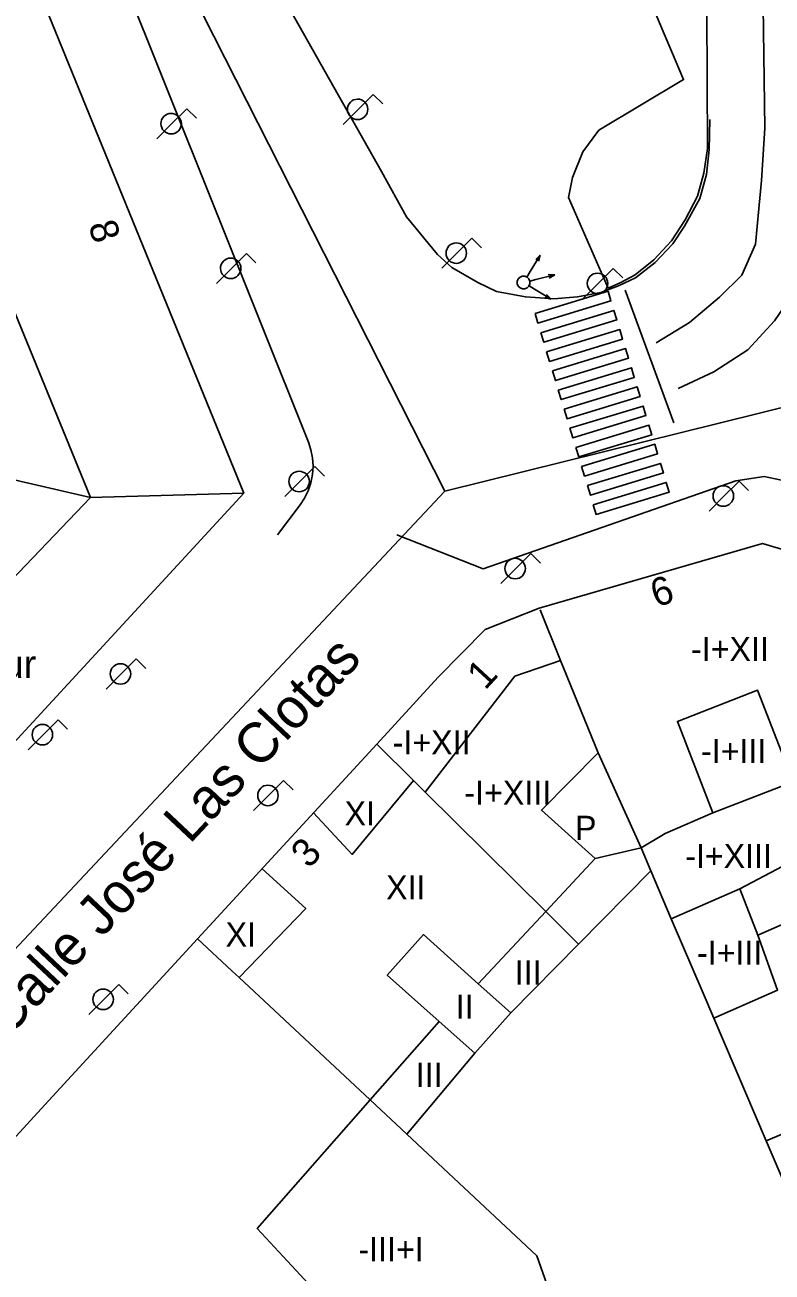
# Model space of a CAD drawing. Extents: x 282771 to 285132, y 4823109 to 4825496.
# Drawn here: x 284791.1 to 284837.6, y 4824078.1 to 4824155.8 of the extents above; entities that cross this region are included whole.
import ezdxf

# ---------------------------------------------------------------- set-up
doc = ezdxf.new("R2010")
doc.units = 0
for name, color, linetype in [('ACERA-BORDILLO', 7, 'Continuous'), ('CALLE-EJE', 7, 'Continuous'), ('CALLE-TEXTO', 7, 'Continuous'), ('EDIFICIO', 7, 'Continuous'), ('FAROLA', 7, 'Continuous'), ('INTERIOR-EDIFICIO', 7, 'Continuous'), ('MEDIANERA', 7, 'Continuous'), ('NUM-LOCAL', 7, 'Continuous'), ('NUM-PORTAL', 7, 'Continuous'), ('PASO-PEATONES', 7, 'Continuous'), ('SEMAFORO', 7, 'Continuous'), ('SENAL-VIARIA', 7, 'Continuous'), ('TXT-ALTURA-EDIFICIO', 7, 'Continuous'), ('TXT-EDIFICIOS', 7, 'Continuous'), ('ZONA-VERDE', 7, 'Continuous')]:
    doc.layers.add(name, color=color, linetype=linetype)

msp = doc.modelspace()

# ---------------------------------------------------------------- linework, layer by layer
at = {"layer": 'ACERA-BORDILLO'}
for points in [[(284784.739, 4824197.089), (284813.269, 4824146.64), (284814.838, 4824143.827), (284816.77, 4824141.488), (284817.662, 4824140.664), (284819.27, 4824139.728), (284820.433, 4824139.171), (284822.24, 4824138.838), (284822.86, 4824138.808), (284824.007, 4824138.714), (284825.485, 4824138.845), (284826.942, 4824139.106), (284828.051, 4824139.519), (284829.094, 4824140.019), (284830.333, 4824140.975), (284831.42, 4824142.149), (284832.147, 4824143.254), (284833.101, 4824144.96), (284833.517, 4824146.453), (284833.69, 4824148.027), (284833.742, 4824149.877)], [(284796.966, 4824159.154), (284808.725, 4824129.788), (284808.881, 4824129.315), (284808.979, 4824128.813), (284809.012, 4824128.295), (284808.977, 4824127.772), (284808.873, 4824127.258), (284808.705, 4824126.766), (284808.479, 4824126.307), (284808.205, 4824125.892), (284806.79, 4824124.018)], [(284814.239, 4824124.028), (284819.606, 4824121.912), (284835.357, 4824127.389), (284837.116, 4824127.665), (284838.983, 4824127.256), (284840.56, 4824126.177), (284841.564, 4824124.707), (284863.217, 4824075.171)]]:
    msp.add_lwpolyline(points, dxfattribs=at)
at = {"layer": 'CALLE-EJE'}
for points in [[(284817.23, 4824126.748), (284796.658, 4824167.237)], [(284839.339, 4824132.228), (284817.23, 4824126.748)], [(284817.23, 4824126.748), (284773.929, 4824080.647)]]:
    msp.add_lwpolyline(points, dxfattribs=at)
at = {"layer": 'EDIFICIO'}
for points in [[(284747.729, 4824116.927), (284770.889, 4824093.777), (284774.529, 4824093.897), (284804.689, 4824126.607), (284790.86, 4824160.508), (284739.879, 4824140.507), (284747.729, 4824116.927)], [(284792.309, 4824088.537), (284786.249, 4824081.957), (284786.199, 4824078.587), (284797.179, 4824067.747), (284808.559, 4824056.527), (284812.049, 4824055.557), (284829.359, 4824061.107), (284845.519, 4824066.287), (284860.759, 4824071.177), (284861.829, 4824073.568), (284856.309, 4824086.058), (284853.189, 4824093.108), (284849.779, 4824100.848), (284840.206, 4824122.529), (284837.025, 4824123.488), (284823.109, 4824119.448), (284819.729, 4824118.128), (284816.809, 4824115.157), (284812.979, 4824110.997), (284801.819, 4824098.867), (284792.309, 4824088.537)]]:
    msp.add_lwpolyline(points, dxfattribs=at)
at = {"layer": 'FAROLA'}
for p, q in [((284812.766, 4824151.447), (284811.826, 4824150.517)), ((284813.356, 4824150.857), (284812.766, 4824151.447)), ((284801.15, 4824150.558), (284800.21, 4824149.628)), ((284801.74, 4824149.968), (284801.15, 4824150.558)), ((284811.826, 4824150.517), (284810.896, 4824149.577)), ((284800.21, 4824149.628), (284799.28, 4824148.688)), ((284818.913, 4824142.494), (284817.973, 4824141.564)), ((284819.503, 4824141.904), (284818.913, 4824142.494)), ((284804.86, 4824141.548), (284803.92, 4824140.618)), ((284805.45, 4824140.958), (284804.86, 4824141.548)), ((284817.973, 4824141.564), (284817.043, 4824140.624)), ((284803.92, 4824140.618), (284802.99, 4824139.678)), ((284827.717, 4824140.611), (284826.777, 4824139.681)), ((284828.307, 4824140.021), (284827.717, 4824140.611)), ((284826.777, 4824139.681), (284825.847, 4824138.741)), ((284809.126, 4824128.273), (284808.186, 4824127.343)), ((284809.716, 4824127.683), (284809.126, 4824128.273)), ((284808.186, 4824127.343), (284807.256, 4824126.403)), ((284835.553, 4824127.37), (284834.613, 4824126.44)), ((284836.143, 4824126.78), (284835.553, 4824127.37)), ((284834.613, 4824126.44), (284833.683, 4824125.5)), ((284822.583, 4824122.852), (284821.643, 4824121.922)), ((284823.173, 4824122.262), (284822.583, 4824122.852)), ((284821.643, 4824121.922), (284820.713, 4824120.982)), ((284797.993, 4824116.291), (284797.053, 4824115.361)), ((284798.583, 4824115.701), (284797.993, 4824116.291)), ((284797.053, 4824115.361), (284796.123, 4824114.421)), ((284793.129, 4824112.508), (284792.189, 4824111.578)), ((284793.719, 4824111.918), (284793.129, 4824112.508)), ((284792.189, 4824111.578), (284791.259, 4824110.638)), ((284807.18, 4824108.725), (284806.24, 4824107.795)), ((284807.77, 4824108.135), (284807.18, 4824108.725)), ((284806.24, 4824107.795), (284805.31, 4824106.855)), ((284796.912, 4824096.025), (284795.972, 4824095.095)), ((284797.502, 4824095.435), (284796.912, 4824096.025)), ((284795.972, 4824095.095), (284795.042, 4824094.155))]:
    msp.add_line(p, q, dxfattribs=at)
for centre in [(284826.737, 4824139.681), (284834.573, 4824126.44), (284821.603, 4824121.922), (284797.013, 4824115.361), (284792.149, 4824111.578), (284806.2, 4824107.795), (284795.932, 4824095.095)]:
    msp.add_circle(centre, 0.638, dxfattribs=at)
for centre, major_axis in [((284811.786, 4824150.517), (0.35, 0.533)), ((284800.17, 4824149.628), (0.35, 0.533)), ((284817.933, 4824141.564), (0.35, 0.533)), ((284803.88, 4824140.618), (0.351, 0.532)), ((284808.146, 4824127.343), (0.351, 0.532))]:
    msp.add_ellipse(centre, major_axis=major_axis, ratio=0.999978, dxfattribs=at)
at = {"layer": 'INTERIOR-EDIFICIO'}
for points in [[(284833.919, 4824106.708), (284838.929, 4824108.648), (284836.709, 4824114.348), (284831.709, 4824112.408), (284833.919, 4824106.708)], [(284840.697, 4824078.165), (284825.209, 4824072.747), (284824.429, 4824074.957), (284814.029, 4824071.677), (284807.159, 4824079.087), (284805.539, 4824080.827), (284812.569, 4824088.837), (284816.859, 4824093.727), (284813.639, 4824096.607), (284815.889, 4824099.127), (284819.299, 4824096.067), (284823.509, 4824100.567), (284826.599, 4824103.857), (284823.239, 4824106.877), (284826.779, 4824110.448), (284829.449, 4824104.527), (284830.049, 4824103.107), (284831.329, 4824100.117), (284835.609, 4824101.978), (284836.729, 4824099.098), (284837.949, 4824095.659), (284833.979, 4824093.917), (284837.249, 4824086.277), (284839.854, 4824087.393)]]:
    msp.add_lwpolyline(points, dxfattribs=at)
at = {"layer": 'MEDIANERA'}
for p, q in [((284785.931, 4824148.813), (284795.153, 4824126.353)), ((284786.379, 4824128.357), (284795.153, 4824126.353)), ((284795.153, 4824126.353), (284771.486, 4824101.668)), ((284795.153, 4824126.353), (284804.689, 4824126.607)), ((284823.152, 4824119.343), (284824.439, 4824116.198)), ((284824.439, 4824116.198), (284826.779, 4824110.448)), ((284815.262, 4824108.73), (284812.979, 4824110.997)), ((284815.989, 4824108.007), (284815.262, 4824108.73)), ((284836.729, 4824099.098), (284848.319, 4824104.148)), ((284830.049, 4824103.107), (284825.549, 4824098.537)), ((284825.549, 4824098.537), (284821.339, 4824094.257)), ((284819.299, 4824096.067), (284821.339, 4824094.257)), ((284819.099, 4824091.737), (284816.859, 4824093.727)), ((284821.339, 4824094.257), (284819.099, 4824091.737)), ((284838.869, 4824082.512), (284837.249, 4824086.277))]:
    msp.add_line(p, q, dxfattribs=at)
for points in [[(284824.439, 4824116.198), (284821.589, 4824115.228), (284815.989, 4824108.007)], [(284809.029, 4824106.707), (284811.439, 4824104.117), (284815.262, 4824108.73)], [(284838.929, 4824108.648), (284839.509, 4824109.098), (284841.309, 4824104.978), (284835.609, 4824101.978)], [(284825.549, 4824098.537), (284823.509, 4824100.567), (284815.989, 4824108.007)], [(284826.599, 4824103.857), (284829.449, 4824104.527), (284830.959, 4824105.428), (284833.919, 4824106.708)], [(284804.409, 4824096.447), (284808.559, 4824100.747), (284805.839, 4824103.227)], [(284831.329, 4824100.117), (284833.309, 4824095.477), (284833.979, 4824093.917)], [(284804.409, 4824096.447), (284803.944, 4824096.882), (284801.819, 4824098.867)], [(284804.409, 4824096.447), (284812.569, 4824088.837), (284814.849, 4824086.697)], [(284814.849, 4824086.697), (284816.279, 4824088.397), (284819.099, 4824091.737)], [(284814.849, 4824086.697), (284822.949, 4824079.125), (284824.429, 4824074.957)]]:
    msp.add_lwpolyline(points, dxfattribs=at)
at = {"layer": 'PASO-PEATONES'}
for points in [[(284822.841, 4824137.8), (284827.393, 4824139.188), (284827.575, 4824138.593), (284823.022, 4824137.205)], [(284823.204, 4824136.61), (284827.756, 4824137.997), (284827.938, 4824137.402), (284823.385, 4824136.014)], [(284823.567, 4824135.419), (284828.119, 4824136.807), (284828.301, 4824136.211), (284823.748, 4824134.824)], [(284823.93, 4824134.228), (284828.482, 4824135.616), (284828.664, 4824135.021), (284824.111, 4824133.633)], [(284824.293, 4824133.038), (284828.845, 4824134.425), (284829.026, 4824133.83), (284824.474, 4824132.442)], [(284824.655, 4824131.847), (284829.208, 4824133.235), (284829.389, 4824132.639), (284824.837, 4824131.252)], [(284825.018, 4824130.657), (284829.571, 4824132.044), (284829.752, 4824131.449), (284825.2, 4824130.061)], [(284825.381, 4824129.466), (284829.934, 4824130.854), (284830.115, 4824130.258), (284825.563, 4824128.871)], [(284825.744, 4824128.275), (284830.297, 4824129.663), (284830.478, 4824129.068), (284825.926, 4824127.68)], [(284826.107, 4824127.085), (284830.659, 4824128.472), (284830.841, 4824127.877), (284826.288, 4824126.489)], [(284826.47, 4824125.894), (284831.022, 4824127.282), (284831.204, 4824126.686), (284826.651, 4824125.299)]]:
    msp.add_lwpolyline(points, close=True, dxfattribs=at)
at = {"layer": 'SEMAFORO'}
for p, q in [((284823.167, 4824141.444), (284822.544, 4824140.418)), ((284822.884, 4824141.171), (284823.167, 4824141.444)), ((284823.167, 4824141.444), (284823.055, 4824141.067)), ((284822.544, 4824140.418), (284822.336, 4824140.076)), ((284822.898, 4824139.922), (284824.066, 4824140.207)), ((284823.668, 4824140.227), (284824.066, 4824140.207)), ((284823.722, 4824140.007), (284824.066, 4824140.207)), ((284822.47, 4824139.527), (284822.812, 4824139.319)), ((284822.513, 4824139.828), (284822.898, 4824139.922)), ((284822.812, 4824139.319), (284823.838, 4824138.696)), ((284823.461, 4824138.808), (284823.838, 4824138.696)), ((284823.565, 4824138.979), (284823.838, 4824138.696))]:
    msp.add_line(p, q, dxfattribs=at)
msp.add_ellipse((284822.129, 4824139.734), major_axis=(-0.22, -0.334), ratio=0.999978, dxfattribs=at)
at = {"layer": 'SENAL-VIARIA'}
msp.add_line((284828.468, 4824139.261), (284831.488, 4824130.998), dxfattribs=at)
for points in [[(284833.98, 4824182.647), (284834.548, 4824182.007), (284835.365, 4824180.71), (284835.898, 4824179.217), (284836.289, 4824177.636), (284836.484, 4824175.983), (284836.532, 4824174.476), (284836.763, 4824170.638), (284836.711, 4824166.449), (284837.063, 4824156.93), (284837.17, 4824149.342), (284836.946, 4824146.078), (284836.573, 4824142.129), (284835.733, 4824140.201), (284834.335, 4824138.832), (284832.47, 4824137.246), (284830.387, 4824135.971)], [(284839.831, 4824172.109), (284840.32, 4824146.477), (284840.116, 4824143.839), (284839.65, 4824141.413), (284838.811, 4824138.863), (284837.754, 4824137.34), (284836.106, 4824135.536), (284833.993, 4824134.168), (284831.755, 4824133.141)]]:
    msp.add_lwpolyline(points, dxfattribs=at)
at = {"layer": 'ZONA-VERDE'}
for points in [[(284829.921, 4824157.541), (284832.095, 4824152.367), (284826.812, 4824149.215), (284825.812, 4824147.867), (284825.181, 4824146.28), (284824.924, 4824145.038), (284827.396, 4824139.383), (284828.188, 4824139.738)], [(284828.188, 4824139.738), (284829.081, 4824140.215), (284830.248, 4824141.15), (284831.344, 4824142.327), (284832.197, 4824143.637), (284832.958, 4824145.107), (284833.354, 4824146.549), (284833.58, 4824148.079), (284833.547, 4824156.641)]]:
    msp.add_lwpolyline(points, dxfattribs=at)

# ---------------------------------------------------------------- texts
at = {"layer": 'CALLE-TEXTO'}
msp.add_text('Calle José Las Clotas', height=2.5, rotation=46.79407, dxfattribs=at).set_placement((284789.992, 4824092.662))
at = {"layer": 'NUM-LOCAL'}
msp.add_text('8', height=1.75, rotation=287.04939, dxfattribs=at).set_placement((284794.998, 4824143.314))
at = {"layer": 'NUM-PORTAL'}
for s, rotation, p in [('6', 19.10063, (284830.408, 4824119.482)), ('1', 47.33022, (284819.733, 4824114.305)), ('3', 47.33022, (284808.759, 4824103.186))]:
    msp.add_text(s, height=1.75, rotation=rotation, dxfattribs=at).set_placement(p)
at = {"layer": 'TXT-ALTURA-EDIFICIO'}
for s, p in [('-I+XII', (284832.561, 4824116.168)), ('-I+XII', (284813.971, 4824110.347)), ('-I+III', (284833.185, 4824109.808)), ('-I+XIII', (284818.44, 4824107.217)), ('XI', (284810.974, 4824105.927)), ('P', (284825.334, 4824105.027)), ('-I+XIII', (284832.2, 4824103.278)), ('XII', (284813.563, 4824101.317)), ('XI', (284803.563, 4824098.387)), ('-I+III', (284832.935, 4824097.247)), ('III', (284821.577, 4824096.017)), ('II', (284817.908, 4824093.897)), ('III', (284815.417, 4824089.647)), ('-III+I', (284811.84, 4824078.787))]:
    msp.add_text(s, height=1.5, rotation=0.0006, dxfattribs=at).set_placement(p)
at = {"layer": 'TXT-EDIFICIOS'}
msp.add_text('Mercado del Sur', height=1.75, rotation=0.0006, dxfattribs=at).set_placement((284774.594, 4824115.097))

doc.saveas('drawing.dxf')
